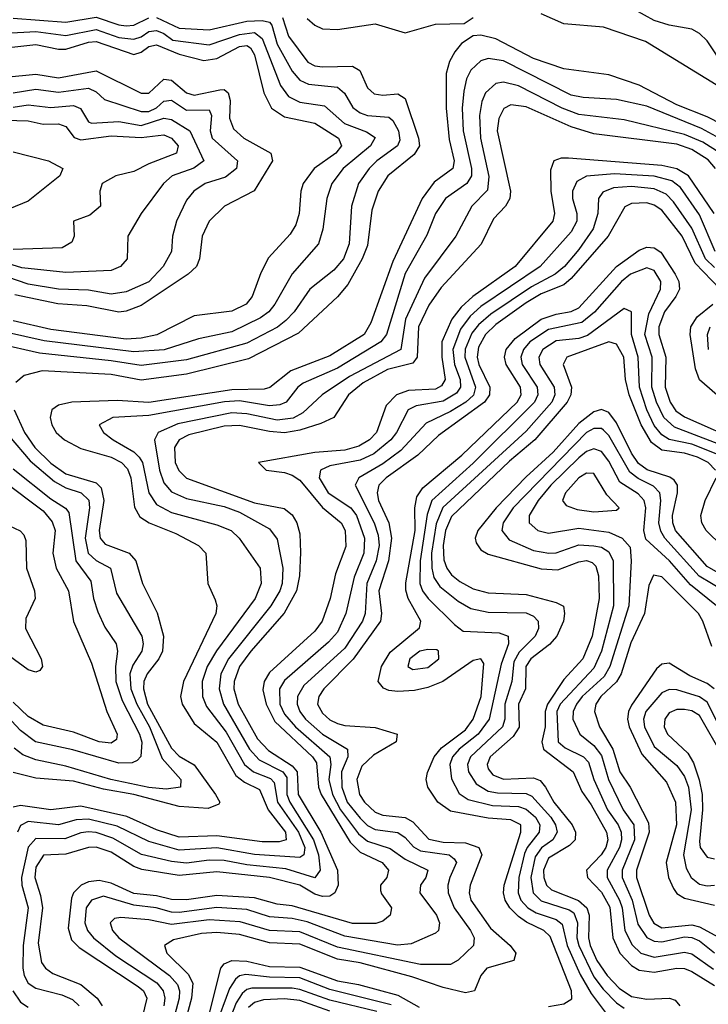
# Model space of a CAD drawing. Header units: inches. Extents: x 501365 to 657855, y 482276 to 547543.
# Tile 611 of 656: x 600768 to 602593, y 515534 to 518144. Entities that reach past the tile are written whole.
import ezdxf

# ---------------------------------------------------------------- set-up
doc = ezdxf.new("R2010")
doc.units = ezdxf.units.IN
doc.header["$MEASUREMENT"] = 0
doc.layers.add('A6501', color=7, linetype='Continuous')

msp = doc.modelspace()

# ---------------------------------------------------------------- linework, layer by layer
at = {"layer": 'A6501', "color": 5}
for points, elevation in [([(602637.5, 518017.5), (602590, 518088.1), (602570, 518107.4), (602550, 518119.3), (602490, 518129.9), (602450, 518142.4), (602398.8, 518170)], 2860), ([(601130, 518149.9), (601190, 518122), (601270, 518117.4), (601370, 518140.3), (601410, 518141.7), (601430, 518137.7), (601435.9, 518130), (601450, 518079.1), (601490, 518007.9), (601510, 517983.5), (601533.5, 517973.5), (601610, 517965.2), (601629.1, 517949.1), (601651.1, 517911.1), (601670, 517897.1), (601690, 517890.3), (601745.9, 517885.9), (601757, 517877), (601771.8, 517850), (601775.4, 517824.6), (601769.7, 517810), (601714.3, 517770), (601694.1, 517750), (601665.5, 517710), (601647.4, 517650), (601641.2, 517550), (601625.7, 517510), (601600.1, 517479.9), (601537, 517430), (601495.5, 517370), (601473.5, 517346.5), (601450.7, 517329.3), (601370, 517286.9), (601210, 517242.8), (601090, 517227.3), (601010, 517240.1), (600820.1, 517260.1), (600710, 517284.5)], 2860), ([(600750, 518148.5), (600890, 518137.4), (600970, 518150.9), (601030, 518130.2), (601050, 518128), (601070.4, 518129.6), (601110, 518148.8)], 2860), ([(601464.3, 518150), (601480.1, 518100.1), (601531.6, 518031.6), (601550, 518022.3), (601570, 518018.9), (601650, 518021.1), (601669.5, 518009.5), (601690, 517963.9), (601707.6, 517947.6), (601730, 517944.1), (601770, 517947.9), (601790, 517935.1), (601824.6, 517830), (601827.3, 517810), (601813.4, 517786.6), (601744, 517730), (601718.2, 517690), (601701.1, 517638.9), (601690, 517545.4), (601675.8, 517510), (601638, 517442), (601610, 517409.2), (601507.2, 517312.8), (601374.4, 517245.6), (601210, 517204.7), (601090, 517188.8), (601010, 517203.6), (600827, 517213), (600779.2, 517200.7), (600757.5, 517182.5)], 2880), ([(601530, 518147.6), (601550, 518130.1), (601570, 518120.2), (601610, 518118.6), (601710, 518132.8), (601790, 518109.2), (601870, 518132.3), (601945.8, 518134.2), (601970, 518150.2)], 2920), ([(602813.1, 517850), (602426.6, 518086.6), (602315.8, 518124.2), (602210, 518133.6), (602150, 518159.3)], 2880), ([(600730, 518108.6), (600810, 518112.5), (600890, 518102.4), (600970, 518118.2), (601030, 518097.4), (601070, 518092.7), (601090, 518098.5), (601110, 518113.3), (601130, 518115.2), (601150, 518107.6), (601173.5, 518090), (601270, 518077.8), (601350, 518105.1), (601390.3, 518110.3), (601410, 518094.4), (601458.8, 517970), (601480.3, 517940.3), (601510, 517925.9), (601575.7, 517915.7), (601628.7, 517868.7), (601687.1, 517847.1), (601710, 517831.5), (601697.9, 517810), (601625.3, 517750), (601595.4, 517710), (601581.6, 517670), (601571, 517589), (601559.6, 517550), (601489.8, 517470.2), (601443.7, 517390), (601428.2, 517370), (601406.2, 517353.8), (601330, 517317.1), (601241.8, 517298.2), (601151, 517269), (601070, 517263.5), (600832.8, 517292.8), (600730, 517315.8)], 2840), ([(602670, 517845.8), (602590, 517886.9), (602510, 517918.9), (602410, 517971), (602330, 517997.9), (602210, 518014), (602130, 518041.1), (602030, 518093.3), (601990, 518103.6), (601970, 518101), (601939.2, 518080.8), (601921.4, 518058.6), (601907, 518033), (601898.7, 518001.3), (601898.6, 517910), (601906.3, 517826.4), (601919.6, 517770), (601916.3, 517750), (601866.7, 517713.3), (601835, 517670), (601757.2, 517502.8), (601699, 517341), (601680.9, 517310), (601590, 517252.9), (601486.7, 517213.3), (601430.8, 517169.2), (601415.5, 517164.5), (601330, 517163.3), (601110, 517129.2), (601025.6, 517134.4), (600905.5, 517130), (600870, 517122.6), (600852.9, 517110), (600848.4, 517090), (600852.4, 517070), (600864.1, 517050), (600885.9, 517030), (600930, 517007.5), (601010, 516984.9), (601037.3, 516970), (601053.7, 516953.7), (601062.4, 516930), (601071.9, 516851.9), (601086.3, 516826.3), (601110.6, 516810.6), (601181.9, 516781.9), (601242, 516750), (601260.9, 516730), (601266.8, 516650), (601286.2, 516606.2), (601290.1, 516590), (601287.9, 516570), (601202, 516390), (601193.8, 516350), (601197.9, 516330), (601230, 516278.9), (601290, 516229.1), (601341, 516141), (601363.2, 516123.2), (601403.7, 516103.6), (601426.2, 516050), (601472.2, 515990), (601473.7, 515970), (601455.1, 515964.9), (601410, 515964.6), (601290, 515980.9), (601190, 515977.5), (601130, 515997), (601052, 516032), (600930, 516059.6), (600850, 516049.6), (600770, 516061.1), (600750, 516056.4)], 2920), ([(600730.5, 518069.5), (600810, 518078), (600870, 518066), (600890, 518066.4), (600950, 518084.6), (600970, 518086.2), (601070, 518052.1), (601090, 518058.5), (601110, 518072.8), (601130, 518077.5), (601190, 518052.4), (601255.7, 518035.7), (601290, 518041.7), (601350, 518073.3), (601370, 518075.7), (601379.9, 518070), (601390, 518051.4), (601415.2, 517950), (601434.9, 517910), (601470, 517886.7), (601550, 517870.3), (601612.9, 517830), (601621.1, 517810), (601605.8, 517790), (601548.1, 517750), (601519.4, 517710), (601513.3, 517690), (601508.8, 517630), (601499.3, 517600.7), (601484.6, 517575.4), (601427.4, 517512.6), (601406.9, 517473.1), (601383.7, 517410), (601368.3, 517390), (601330, 517371.8), (601230, 517359.4), (601131.3, 517308.7), (601090, 517299.9), (601050, 517297.6), (600850, 517322.9), (600750, 517345.5)], 2820), ([(602653.1, 517813.1), (602575.7, 517855.7), (602430, 517914.6), (602350, 517932.8), (602261.9, 517938.1), (602230, 517944.5), (602050, 518034.8), (602010, 518041.6), (601990, 518035.2), (601964, 518010), (601952.3, 517987.7), (601945.4, 517954.6), (601940.9, 517910), (601943.4, 517850), (601965.4, 517750), (601965.4, 517730), (601952.9, 517710), (601896.3, 517670), (601870.1, 517630), (601847.3, 517572.7), (601790, 517471.7), (601739.7, 517310), (601725.1, 517290), (601610, 517220.6), (601519.1, 517180.9), (601505.2, 517170), (601474, 517130), (601457.1, 517122.9), (601430, 517120.8), (601350, 517133.4), (601310.8, 517130.8), (601110, 517094.7), (601014.9, 517090), (600978.5, 517070), (600990.1, 517050), (601015.6, 517030), (601070, 516998.5), (601084.6, 516984.6), (601092.8, 516970), (601109.9, 516889.9), (601130, 516858.8), (601170, 516837.9), (601290, 516804.8), (601327.9, 516790), (601349.6, 516770), (601405.5, 516690), (601407.8, 516650), (601391.7, 516610), (601289, 516471), (601264.3, 516430), (601251.7, 516390), (601252.1, 516350), (601263.2, 516323.2), (601315.2, 516255.2), (601363.7, 516170), (601387.7, 516150), (601432.4, 516132.4), (601442.1, 516122.1), (601451.2, 516070), (601506.9, 515990), (601523.5, 515950), (601520.8, 515930), (601510, 515923), (601390, 515931.1), (601290, 515948.5), (601190, 515943), (601110, 515965.5), (601025.9, 516005.9), (600950, 516025), (600916.9, 516023.1), (600870, 516010.2), (600790, 516018.9), (600770, 516008), (600762.1, 515990)], 2940), ([(600730, 517991.7), (600810, 518000.1), (600870.2, 517990.2), (600970, 518008.8), (601090, 517949), (601110, 517949.2), (601150, 517986.1), (601170, 517984.3), (601210, 517950.1), (601230, 517944.1), (601298.3, 517958.3), (601310, 517959), (601320.6, 517950), (601325.2, 517930), (601323.5, 517883.5), (601334.5, 517854.5), (601362.2, 517830), (601433.4, 517790), (601437.4, 517770), (601389.5, 517690.5), (601310.3, 517649.7), (601269.5, 517610.5), (601251.7, 517570), (601244.4, 517510), (601236.5, 517490), (601213.8, 517470), (601090, 517386.3), (601050, 517371.5), (601030, 517369.2), (600945.5, 517385.5), (600868.6, 517391.4), (600754.8, 517414.8)], 2780), ([(600750, 517950.2), (600810, 517959.9), (600870, 517951.9), (600950, 517962.7), (600970, 517952.8), (600992.7, 517932.7), (601090, 517900.4), (601110, 517901.1), (601130, 517910.5), (601150, 517928.6), (601170, 517930.9), (601210, 517904.1), (601270, 517905), (601276.4, 517890), (601272.3, 517850), (601278, 517830), (601345.4, 517770), (601342.6, 517750), (601313.2, 517726.8), (601258.9, 517710), (601229.1, 517690), (601210, 517665.8), (601183.7, 517610), (601172.7, 517570), (601169.6, 517530), (601148.1, 517490), (601110, 517449.4), (601050, 517422.6), (601010, 517416.3), (600950, 517427.3), (600870, 517430.2), (600790, 517442.8), (600630, 517498.2)], 2760), ([(602624.9, 517790), (602579.2, 517819.2), (602530, 517839.6), (602370, 517878.7), (602250, 517893), (602205.6, 517910), (602090, 517968.5), (602050, 517978.3), (602030, 517975.3), (602002.6, 517950), (601993, 517927), (601986.5, 517890), (601989.2, 517830), (602011.3, 517728.7), (602007.9, 517692.1), (601966.4, 517650), (601923.7, 517570), (601841.3, 517458.7), (601790.4, 517350), (601778.1, 517270), (601641.9, 517198.1), (601569.2, 517150), (601518.4, 517101.6), (601492.2, 517087.8), (601450, 517082.8), (601370, 517099.2), (601330, 517101.7), (601186.8, 517073.2), (601134.4, 517050), (601124.8, 517030), (601137.9, 516950), (601150, 516916.4), (601170, 516892.9), (601210, 516874.7), (601310, 516853.4), (601350, 516838.9), (601430, 516794.1), (601450, 516767.3), (601465.2, 516690), (601463.2, 516650), (601457.3, 516630), (601433.6, 516590), (601321, 516450), (601301.2, 516410), (601296, 516370), (601308.1, 516330), (601376.6, 516210), (601402.4, 516182.4), (601465.2, 516150), (601475.5, 516135.5), (601476, 516090), (601484, 516070), (601546.3, 515970), (601560.2, 515930), (601564.3, 515890), (601550, 515869), (601473.4, 515893.4), (601370, 515903.8), (601310, 515914.9), (601270, 515916.4), (601210, 515908.6), (601170, 515912.2), (601090.9, 515930.9), (601014.6, 515974.6), (600970, 515989.2), (600950, 515991.2), (600930, 515988.7), (600887.5, 515972.5), (600810, 515973.8), (600790, 515950.4), (600772, 515870), (600772.8, 515850), (600790.2, 515790), (600776.3, 515690), (600775.4, 515630), (600779.1, 515610), (600790, 515589.7), (600810, 515576.5), (600879.3, 515559.3), (600907.2, 515547.2), (600924.9, 515530)], 2960), ([(600750, 517912.1), (600790, 517918.3), (600850, 517911.3), (600910, 517917), (600929.1, 517909.1), (600950, 517873.4), (600958.3, 517870), (601030, 517874), (601090, 517863.3), (601150, 517883), (601170, 517880), (601218.4, 517850), (601256, 517770), (601229.4, 517750.6), (601171.8, 517730), (601148.6, 517710), (601089.7, 517630.3), (601054.4, 517570), (601052.5, 517510), (601035, 517490), (601010, 517479.2), (600890, 517474.3), (600773.2, 517486.8), (600670, 517517.8)], 2740), ([(602612.5, 517750), (602592.7, 517772.7), (602550, 517800.1), (602510, 517813.9), (602290, 517841.6), (602230, 517860.4), (602110, 517913), (602070, 517918.1), (602051.5, 517908.5), (602037.8, 517882.2), (602033.8, 517850), (602069, 517690), (602067.2, 517670), (602055.5, 517650), (602024, 517616), (601990.9, 517549.1), (601885.5, 517434.5), (601852.4, 517387.6), (601824.7, 517330), (601821.4, 517250), (601810, 517234.1), (601743.2, 517216.8), (601678.2, 517181.8), (601639.5, 517150), (601600.3, 517090), (601566.3, 517073.7), (601510, 517056), (601470, 517049.2), (601430, 517052.1), (601350, 517068.6), (601310, 517067.1), (601216, 517044), (601190.5, 517030), (601178.3, 517010), (601179.9, 516970), (601189.3, 516949.3), (601210, 516928.9), (601390, 516863.5), (601468.6, 516848.6), (601490, 516831.2), (601502.1, 516810), (601510, 516781.6), (601512.2, 516732.2), (601509.4, 516670), (601501.7, 516630), (601469.2, 516570.8), (601380.2, 516470), (601350.7, 516430), (601336.2, 516390), (601335.3, 516370), (601346.8, 516330), (601397.8, 516237.8), (601427, 516207), (601490, 516166.3), (601503.2, 516150), (601506.1, 516090), (601566.2, 515990), (601609.8, 515890), (601612.3, 515850), (601602.8, 515830), (601590, 515820.9), (601570, 515819.7), (601550, 515826.3), (601510, 515850.3), (601430, 515870.5), (601290, 515885.1), (601190, 515875.2), (601091.7, 515891.7), (601070, 515899.3), (601010, 515937.3), (600970, 515950.6), (600950, 515950), (600890, 515932), (600830.8, 515929.2), (600810, 515898), (600807.5, 515870), (600822.9, 515822.9), (600827.6, 515790), (600816.3, 515696.3), (600825.3, 515645.3), (600835.8, 515630), (600855.7, 515615.7), (600930, 515586.4), (600973.2, 515550), (600986.5, 515530)], 2980), ([(600730, 517877.8), (600790, 517875.9), (600830, 517867.1), (600870, 517868.1), (600890, 517860.7), (600912.3, 517832.3), (600930, 517825.9), (601010, 517836.1), (601090, 517832.3), (601150, 517839), (601170.3, 517830.3), (601187.6, 517810), (601183.3, 517790), (601110, 517762.2), (601070, 517741.6), (601022.7, 517730), (600986.5, 517710), (600979.7, 517690), (600981.9, 517650), (600953.9, 517626.1), (600910.3, 517610), (600911.8, 517570), (600905.6, 517554.4), (600880.3, 517539.7), (600750, 517535)], 2720), ([(600750, 517794.3), (600843.8, 517770), (600882.2, 517750), (600874.3, 517730), (600790, 517663.3), (600690, 517622.8)], 2680), ([(602609.2, 517630), (602540.6, 517730), (602510, 517748.9), (602470, 517757.7), (602222.5, 517777.5), (602203.1, 517776.9), (602184, 517770), (602175, 517745), (602176, 517690), (602185.9, 517630), (602181.1, 517610), (602080.9, 517490), (601968.7, 517410), (601938.1, 517381.9), (601913.1, 517350), (601887, 517290), (601886.4, 517250), (601895.7, 517190), (601886.3, 517173.7), (601870, 517164.8), (601798.7, 517161.2), (601766.3, 517150), (601738.9, 517121.1), (601713.4, 517050), (601694.7, 517030), (601666.7, 517013.3), (601630, 517003.4), (601550, 516996.5), (601400.8, 516970), (601421.3, 516950), (601470, 516943.8), (601490, 516937), (601510, 516923.2), (601570, 516851.2), (601619.7, 516810), (601630.3, 516790), (601632.3, 516747.7), (601604.8, 516675.2), (601590.6, 516610), (601569.2, 516550), (601550, 516523.3), (601430, 516413.8), (601416, 516390), (601412.6, 516367.4), (601421, 516330), (601444.1, 516284.1), (601543.7, 516190), (601554.4, 516174.4), (601559.7, 516110), (601567.2, 516090), (601643.9, 515963.9), (601670, 515937.2), (601728.8, 515910), (601745.7, 515890), (601740.7, 515870), (601724.1, 515850), (601724.6, 515835.4), (601726.5, 515826.5), (601753.7, 515790), (601750.1, 515770), (601730, 515754.9), (601712, 515748), (601650, 515748.6), (601490, 515795.2), (601450, 515799.7), (601390, 515816.7), (601290, 515822.6), (601210, 515811.2), (601170, 515811.5), (601130, 515821.2), (601070, 515828.1), (601010, 515855.4), (600978.1, 515861.9), (600950, 515858.4), (600930.2, 515849.8), (600910.1, 515830), (600904.8, 515815.2), (600896, 515736), (600904.8, 515704.8), (600924.8, 515684.8), (601081.6, 515581.6), (601095.7, 515570), (601104.5, 515550), (601085.4, 515470)], 3020), ([(602611.2, 517530), (602570, 517627.1), (602519.5, 517699.5), (602497, 517717), (602449.5, 517729.5), (602344.7, 517735.3), (602270.5, 517729.5), (602244.6, 517715.5), (602233.1, 517690), (602232.9, 517670), (602245.1, 517630), (602244.4, 517610), (602230, 517581.6), (602147.7, 517490), (601990, 517383.5), (601961.7, 517358.2), (601936.1, 517323.9), (601915.6, 517270), (601920.2, 517230), (601935, 517190), (601936, 517170), (601925.6, 517154.4), (601890, 517133), (601819.2, 517120.8), (601797.2, 517110), (601766.9, 517050), (601751.7, 517030), (601706.5, 516993.5), (601670, 516976.8), (601590, 516961.3), (601564.8, 516950), (601561.3, 516930), (601585.4, 516890), (601645.1, 516850), (601660.5, 516830), (601681.5, 516770), (601679.9, 516730), (601654, 516666), (601632.5, 516570), (601610, 516520.6), (601586.1, 516493.9), (601470, 516392.8), (601456.8, 516370), (601457.2, 516330), (601470, 516302.8), (601498.9, 516270), (601589.6, 516190), (601592.9, 516170), (601586.9, 516130), (601596.6, 516090), (601618.2, 516050), (601666.1, 515986.1), (601690, 515966.8), (601750, 515946.8), (601790, 515919.1), (601850.1, 515890), (601844.1, 515870), (601830.5, 515850), (601828.6, 515830), (601872.7, 515770), (601881, 515750), (601877.7, 515730), (601870, 515722.8), (601805.3, 515694.7), (601769.1, 515690.9), (601630, 515714.6), (601530, 515753), (601490, 515761.8), (601430, 515766.1), (601370, 515785.7), (601290, 515790.5), (601190, 515777.2), (601170, 515778.5), (601129.4, 515789.4), (601070, 515797.2), (600990, 515820.3), (600957.9, 515810), (600943.6, 515790), (600940, 515750), (600947, 515730), (600963, 515710), (601022.2, 515662.2), (601131, 515591), (601148.1, 515570), (601152.3, 515550), (601149.8, 515530.2)], 3040), ([(602610, 517487.7), (602586.1, 517510), (602550, 517591.6), (602501.4, 517661.4), (602481.6, 517681.6), (602450, 517695.8), (602390, 517702.1), (602341.6, 517698.4), (602313.3, 517686.7), (602302.1, 517670), (602300.6, 517630), (602288.2, 517590), (602250, 517534.7), (602211.8, 517490), (602187.6, 517470), (602124.4, 517435.6), (602016.8, 517363.2), (601984.4, 517335.6), (601966.8, 517313.2), (601949, 517271), (601947.7, 517250), (601976.4, 517170), (601971.1, 517148.9), (601950.6, 517130), (601910, 517105.5), (601845.1, 517074.9), (601777.8, 517002.2), (601730, 516966.6), (601666.7, 516930), (601657.4, 516910), (601707.6, 516810), (601717.8, 516777.8), (601720.3, 516750), (601712.9, 516710), (601688.2, 516650), (601683.5, 516570), (601676.8, 516550), (601630, 516478.6), (601521.2, 516378.8), (601503.7, 516350), (601503.1, 516330), (601510.6, 516310), (601525.4, 516290), (601570.1, 516250), (601637.1, 516210), (601637.7, 516190), (601621, 516150), (601621.4, 516110), (601635.9, 516070), (601670, 516027.1), (601690, 516008.1), (601710, 515997.8), (601770, 515989.8), (601790, 515976.4), (601811.3, 515951.3), (601830, 515940.8), (601906.3, 515930), (601919.7, 515919.7), (601925.7, 515910), (601907.7, 515870), (601902.6, 515850), (601903.6, 515830), (601919.9, 515790), (601962.6, 515730), (601972.2, 515710), (601971.2, 515690), (601930, 515651), (601910, 515639.9), (601830, 515639.6), (601610, 515685.4), (601510, 515726), (601430, 515729.5), (601352.5, 515752.5), (601270, 515757.6), (601170, 515745.6), (601110, 515758.1), (601035.4, 515764.6), (601018.8, 515761.2), (601007.1, 515750), (601013.9, 515730), (601030.5, 515710), (601164.3, 515610), (601186.3, 515586.3), (601191.3, 515570), (601190.4, 515550), (601153.1, 515410)], 3060), ([(602624.6, 517430), (602558.7, 517498.7), (602524.4, 517570), (602470, 517639.1), (602450, 517652.9), (602430, 517658.7), (602390, 517657.2), (602372, 517648), (602327.9, 517570), (602230, 517458.1), (602210, 517441.7), (602150, 517417.4), (602110, 517393.4), (602030, 517335.8), (602002.6, 517310), (601984.1, 517275.9), (601980.4, 517250), (601984.6, 517230), (602014.3, 517170), (602013.3, 517150), (601999.9, 517130), (601878.2, 517041.8), (601823.6, 516990), (601739.2, 516930), (601720.2, 516910), (601715.6, 516890), (601719.3, 516870), (601746.7, 516810), (601753.4, 516770), (601745.3, 516710), (601719.9, 516630), (601726.9, 516570), (601723.8, 516550), (601651.3, 516448.7), (601574.1, 516370), (601560.6, 516350), (601556.8, 516330), (601570, 516305.5), (601590, 516288.4), (601610, 516278.8), (601630, 516273.5), (601710, 516268.1), (601768.4, 516250), (601765.6, 516230), (601705.4, 516194.6), (601675, 516165), (601661.3, 516130), (601668.8, 516090), (601682.1, 516070), (601710, 516043.8), (601730, 516035.5), (601790, 516029.6), (601810, 516017.6), (601852.1, 515972.1), (601890, 515964), (601950, 515961.9), (601984.6, 515950), (601992.9, 515930), (601962, 515850), (601959.7, 515830), (601963.6, 515810), (602015.5, 515735.5), (602068.2, 515690), (602083.3, 515670), (602077.7, 515650), (602006.5, 515630), (601989.8, 515610.2), (601973.5, 515570), (601950, 515564.5), (601890, 515578.4), (601806.9, 515606.9), (601670, 515644.1), (601610, 515653.8), (601510, 515693.5), (601430, 515696.8), (601350, 515719.1), (601290, 515724.4), (601250, 515722.2), (601175.3, 515704.7), (601151.4, 515690), (601158.1, 515670), (601213.9, 515613.9), (601226.2, 515590), (601223, 515550), (601185.1, 515410)], 3080), ([(602170, 515528.3), (602210, 515535.2), (602231.4, 515548.6), (602230.9, 515570), (602173.9, 515713.9), (602157.1, 515730), (602111.5, 515751.5), (602090, 515766.7), (602067, 515790), (602055, 515810), (602050.4, 515830), (602051.9, 515850), (602096.3, 515990), (602096.2, 516010), (602070, 516023), (602010, 516027.9), (601910, 516045.7), (601876.6, 516070), (601849.7, 516110), (601845.2, 516130), (601849, 516149), (601866.3, 516190), (601886.2, 516213.8), (601950, 516261.9), (601970.2, 516290), (601991.4, 516350), (601997.9, 516437.9), (601990.1, 516450.1), (601970, 516445.9), (601889.8, 516390.2), (601850, 516374), (601814, 516366), (601770, 516363.1), (601746.1, 516366.1), (601731.8, 516371.8), (601717.9, 516390), (601726.7, 516430), (601750, 516467.9), (601827.6, 516532.4), (601831.2, 516550), (601797.5, 516610), (601791.7, 516631.7), (601791.7, 516651.7), (601816.4, 516790), (601815.5, 516850), (601820.4, 516879.6), (601836.6, 516903.4), (601940.1, 516990), (602087, 517130), (602097.2, 517150), (602095.7, 517170), (602057.2, 517230), (602053.4, 517250), (602057.8, 517270), (602081.2, 517298.8), (602150.1, 517349.9), (602190, 517363.7), (602230, 517370.2), (602250, 517380.2), (602350, 517490), (602410, 517533.3), (602430, 517541.2), (602450, 517539.6), (602467.7, 517527.7), (602505.4, 517470), (602515, 517450), (602516.7, 517430), (602507.2, 517410), (602477.3, 517370), (602462, 517330), (602461.8, 517310), (602480.8, 517250), (602479.1, 517170), (602492.1, 517130), (602507.5, 517107.5), (602530, 517091.6), (602690, 517020.7)], 3120), ([(602663, 517003), (602504, 517064), (602475.4, 517090), (602455.9, 517130), (602443.7, 517170), (602444.1, 517250), (602425, 517310), (602435.7, 517364.3), (602466.8, 517430), (602467.7, 517450), (602450, 517479.3), (602430, 517486.6), (602386.9, 517470), (602363.6, 517450), (602291.2, 517368.8), (602258.4, 517341.6), (602170, 517322.9), (602120.6, 517290), (602103, 517270), (602096.4, 517250), (602099.8, 517230), (602139.3, 517170), (602141.3, 517150), (602132.7, 517130), (601970, 516968.3), (601860.4, 516870), (601847.7, 516832.3), (601829.6, 516710), (601828.5, 516650), (601835.4, 516630), (601850.2, 516610.2), (601920.5, 516540.5), (601943.6, 516523.6), (602038.5, 516518.5), (602062.5, 516510), (602063.8, 516490), (602044.4, 516435.6), (602011.9, 516290), (601982.9, 516250), (601933.2, 516210), (601915.4, 516190), (601908.1, 516170), (601912.1, 516132.1), (601933, 516093), (601956.7, 516076.7), (602020.9, 516060.9), (602090, 516058.3), (602110, 516051), (602135.1, 516030), (602147, 516010), (602145.2, 515990), (602113.1, 515950), (602106.4, 515933.6), (602091, 515870), (602089.2, 515829.2), (602096.7, 515810), (602114.8, 515790), (602136.9, 515776.9), (602190, 515758.9), (602206.3, 515746.3), (602219.3, 515690), (602253.3, 515613.3), (602282.5, 515562.5), (602322.5, 515510)], 3140), ([(602630, 517137.6), (602569.6, 517189.6), (602559, 517219), (602545.1, 517310), (602547.2, 517330), (602563.7, 517356.3), (602605.4, 517390)], 3080), ([(602627.6, 516987.6), (602550, 517019.2), (602490, 517031.7), (602470, 517043.3), (602450, 517068.7), (602430.5, 517110), (602410.8, 517170), (602407.8, 517250), (602389.3, 517310), (602389.8, 517370), (602370, 517378.8), (602273, 517307), (602250, 517299.2), (602190, 517292.5), (602154.6, 517270), (602144.4, 517250), (602147.1, 517230), (602184.9, 517170), (602186.3, 517150), (602178.3, 517130), (602110, 517053.7), (601889.2, 516850.8), (601872, 516808), (601859.7, 516730), (601859.9, 516690), (601865.8, 516665.8), (601881.8, 516641.8), (601930, 516603.1), (601963.3, 516583.3), (602010, 516573.7), (602110, 516572.2), (602130, 516563.1), (602142.6, 516550), (602143, 516530), (602134.2, 516510), (602092.3, 516467.7), (602077.8, 516442.2), (602072.8, 516390), (602054.1, 516330), (602053.6, 516290), (602048.1, 516270), (601962.6, 516190), (601954.6, 516170), (601957.5, 516150), (601978.2, 516118.2), (602010, 516099.4), (602034.7, 516094.7), (602110, 516092.6), (602125.6, 516085.6), (602175.5, 516030), (602188, 516010), (602192.7, 515990), (602180.8, 515970), (602151.5, 515948.5), (602134.7, 515925.3), (602122.9, 515870), (602129, 515830), (602150, 515808.1), (602224.8, 515784.8), (602236.4, 515776.4), (602246.2, 515750), (602244.9, 515710), (602249.7, 515690), (602290, 515607.1), (602314.4, 515574.4), (602350, 515538.1), (602370, 515523.5)], 3160), ([(602593.7, 517270), (602591.2, 517310), (602598.2, 517330)], 3060), ([(602612.4, 516950), (602592.8, 516970), (602564.3, 516984.3), (602530, 516995.2), (602470, 517003), (602443, 517023), (602415.2, 517070), (602383.4, 517150), (602373.7, 517190), (602369.4, 517249.4), (602350, 517283.7), (602330, 517290.6), (602218, 517250), (602208.2, 517230), (602230.5, 517170), (602228.8, 517150), (602219.4, 517130), (602133.1, 517030), (602066, 516974), (601912.6, 516827.4), (601896.2, 516790), (601890.4, 516750), (601891.9, 516711.9), (601900.2, 516690), (601912.8, 516672.8), (601934.8, 516654.8), (601970, 516635.4), (602010, 516624.6), (602110, 516620.4), (602190, 516599.6), (602209.4, 516589.4), (602212.5, 516570), (602209.2, 516550), (602192.1, 516510), (602172, 516488), (602123, 516450), (602109.8, 516430), (602109, 516370), (602089.7, 516330), (602091.5, 516268.5), (602076.2, 516243.9), (602014.8, 516190), (602006.9, 516170), (602010, 516158.6), (602022.4, 516142.4), (602050, 516130.5), (602130, 516134.3), (602147.2, 516127.2), (602161.8, 516110), (602183.6, 516070), (602232.3, 516010), (602240.9, 515990), (602240.2, 515970), (602225.3, 515954.7), (602170, 515921.1), (602156.5, 515890), (602156.9, 515870), (602164.4, 515850), (602177.4, 515837.4), (602249.3, 515809.3), (602271.1, 515790), (602277.6, 515770), (602275.3, 515710), (602279.8, 515690), (602297.8, 515650), (602325.2, 515610), (602357.2, 515577.2), (602390, 515554.7), (602430, 515547.3), (602490.3, 515550), (602505.3, 515545.3), (602518.3, 515530)], 3180), ([(600753.3, 517110), (600780.2, 517050), (600807.4, 517010), (600850, 516968.3), (600890, 516940.5), (600970, 516916.4), (600983.4, 516903.4), (600990.8, 516870), (600978.3, 516790), (600981, 516770), (600993.8, 516753.8), (601058.1, 516730), (601075.4, 516710), (601092.8, 516650), (601132.2, 516572.2), (601148.4, 516510), (601145.8, 516470), (601136.1, 516450), (601105.2, 516410), (601096.8, 516390), (601095.7, 516370), (601106, 516330), (601170, 516213.5), (601190, 516192.2), (601230, 516169.1), (601287.1, 516090), (601298.3, 516070), (601295.5, 516064.5), (601267.1, 516052.9), (601190, 516058), (601070, 516090), (600990, 516104.2), (600910, 516125.4), (600810, 516133.7), (600750, 516148.8)], 2880), ([(602669.3, 516650), (602590, 516694.5), (602506.4, 516790), (602499.3, 516810), (602498.8, 516830), (602511.7, 516890), (602511.8, 516910), (602503.3, 516923.3), (602491.4, 516931.4), (602431.2, 516951.2), (602408.1, 516968.1), (602390, 516994.7), (602350, 517075.6), (602330, 517102.6), (602310, 517110.5), (602290, 517104.8), (602250, 517074), (602182.1, 516997.9), (602110, 516932.7), (602031.1, 516850), (601982.6, 516790), (601974.9, 516770), (601977.5, 516757.5), (601990, 516739.2), (602010, 516727.4), (602150, 516688.1), (602194.5, 516685.5), (602250, 516707.2), (602270, 516710.3), (602285.2, 516705.2), (602295.4, 516695.4), (602302.2, 516670), (602303.8, 516610), (602285.1, 516510), (602260.5, 516450), (602210, 516395.4), (602167.1, 516330), (602160.7, 516310), (602160.6, 516270), (602152.2, 516230), (602156.6, 516210), (602235.5, 516150), (602258.2, 516098.2), (602283.1, 516063.1), (602323.6, 515990), (602327, 515970), (602322, 515950), (602309.6, 515930), (602270.1, 515890), (602272.7, 515870), (602310, 515831.6), (602331.9, 515791.9), (602339.9, 515710), (602358.8, 515670), (602390, 515637.1), (602410, 515624.4), (602450, 515618.9), (602510, 515629.7), (602530, 515629), (602550, 515621.4), (602610, 515584.2)], 3220), ([(602634.2, 516630), (602569.4, 516669.4), (602478.4, 516770), (602467.9, 516787.9), (602462.5, 516810), (602467.3, 516870), (602464.5, 516890), (602447.8, 516907.8), (602407.6, 516927.6), (602385, 516945), (602330, 517042.3), (602315.9, 517055.9), (602310, 517060.5), (602290, 517060.7), (602270, 517049.7), (602076.2, 516850), (602049.5, 516810), (602046, 516790), (602065.2, 516765.2), (602130, 516737.1), (602170.4, 516729.6), (602190, 516731.3), (602250, 516752), (602290, 516749.6), (602310, 516745.6), (602330, 516733.8), (602341.5, 516710), (602342.1, 516590), (602309.9, 516470.1), (602290, 516425.5), (602201, 516330), (602191.7, 516310), (602195.1, 516230), (602213.8, 516213.8), (602262.9, 516190), (602276.1, 516176.1), (602290.2, 516130), (602326.1, 516050), (602354, 516010), (602362.2, 515990), (602363.1, 515970), (602357.5, 515950), (602324.8, 515890), (602325.5, 515870), (602357.6, 515810), (602364.6, 515790), (602372.4, 515730), (602391.4, 515691.4), (602414.2, 515670), (602450, 515658.7), (602530, 515672), (602550, 515667.7), (602606.8, 515626.8)], 3240), ([(600739.4, 517040.6), (600795.2, 516975.2), (600859.6, 516919.6), (600890, 516902.8), (600930.1, 516890), (600950.6, 516870.6), (600952.6, 516850), (600940.8, 516770), (600948.9, 516730), (600970, 516710.8), (601008.5, 516690), (601024.1, 516624.1), (601091.6, 516510), (601094.9, 516490), (601091, 516470), (601067.3, 516432.7), (601059.6, 516410), (601062.3, 516370), (601077.7, 516330), (601112.1, 516270), (601145.3, 516185.3), (601195, 516130), (601193.8, 516110), (601155.9, 516104.1), (601110, 516109.2), (601009.1, 516130), (600890, 516165.5), (600810, 516182.1), (600775.7, 516195.7), (600753.2, 516213.2)], 2860), ([(602614.8, 516590), (602545.9, 516645.9), (602490.2, 516710), (602427.3, 516767.3), (602422.1, 516790), (602427.5, 516850), (602423.5, 516870), (602407.7, 516887.7), (602358.5, 516918.5), (602330, 516973.7), (602310, 516999.8), (602290, 517007), (602270, 516999.2), (602250, 516982.7), (602175.8, 516910), (602142.7, 516870), (602118.1, 516830), (602118.7, 516810), (602141.3, 516790), (602170, 516782.7), (602250, 516796.6), (602330, 516785.3), (602365.1, 516770), (602386.2, 516746.2), (602388.6, 516710), (602382.4, 516590), (602332.6, 516430), (602317, 516403), (602259.3, 516350), (602244.2, 516330), (602235, 516310), (602234.3, 516290), (602252.3, 516250), (602290, 516219.7), (602310, 516194), (602329.1, 516130), (602368, 516050), (602395.6, 516010), (602397.4, 515970), (602365.4, 515890), (602364.9, 515870), (602391.2, 515810), (602406.2, 515746.2), (602430, 515710.9), (602450, 515701.4), (602470, 515699.8), (602530, 515712.5), (602550, 515711.5), (602570, 515702.3), (602610, 515670.3)], 3260), ([(600750, 516953.6), (600850, 516873.8), (600889.2, 516849.2), (600897.8, 516837.8), (600916.2, 516710), (600956.1, 516656.1), (600963.3, 516610), (600974.4, 516574.4), (600993.4, 516533.4), (601022.9, 516490), (601026.9, 516470), (601021.2, 516430), (601022.4, 516390), (601039.4, 516339.4), (601085.5, 516250), (601091.2, 516228.8), (601088.6, 516191.4), (601079.4, 516180.6), (601065.4, 516174.6), (601030, 516173.3), (600908.6, 516208.6), (600809.5, 516229.5), (600770, 516259.9), (600723.1, 516310)], 2840), ([(600722.6, 516922.6), (600830, 516841.8), (600853.5, 516813.5), (600861.2, 516790), (600855.5, 516730), (600863.8, 516690), (600896.7, 516630), (600910, 516549.1), (600958.1, 516438.1), (600998.4, 516310), (601026.2, 516250), (601023.8, 516236.2), (601010, 516226.3), (600978.2, 516230), (600910, 516255.5), (600830, 516274.3), (600790, 516297), (600750, 516334.6)], 2820), ([(602630, 516748.9), (602587.8, 516790), (602576.4, 516810), (602573.4, 516830), (602585, 516870), (602613.8, 516930)], 3180), ([(600723.3, 516810), (600768.8, 516788.8), (600778.4, 516778.4), (600784, 516764), (600785.6, 516690), (600806.9, 516630), (600808.9, 516610), (600783.6, 516556.5), (600782.5, 516530), (600824.7, 516450), (600828.1, 516430), (600820.7, 516419.3), (600810, 516414.1), (600790, 516420.8), (600690, 516493.1)], 2780), ([(602602.8, 516482.8), (602578.9, 516550), (602567.2, 516570), (602470, 516667), (602448.4, 516671.6), (602435.4, 516644.6), (602423.8, 516570), (602387.6, 516492.4), (602362.4, 516410), (602350, 516388.5), (602308.3, 516350), (602295.2, 516330), (602291.7, 516310), (602305.3, 516270), (602340.2, 516210), (602358.9, 516150), (602385.8, 516110), (602435.1, 516015.1), (602436.2, 515990), (602403.3, 515890), (602402.7, 515870), (602436.7, 515770), (602448.8, 515748.8), (602470, 515737.2), (602550, 515744.9), (602570, 515739.6), (602630, 515706.9)], 3280), ([(602608.5, 516370), (602590, 516384.3), (602544.4, 516404.4), (602490, 516438.2), (602470, 516435.9), (602456.3, 516423.7), (602390, 516327.1), (602381.4, 516310), (602379.4, 516290), (602383.5, 516270), (602417.1, 516197.1), (602482.6, 516122.6), (602506.8, 516070), (602509.1, 516010), (602481.5, 515910), (602487.8, 515870), (602500.8, 515840.8), (602510, 515827.4), (602530, 515815.8), (602610, 515796.6)], 3320), ([(602650, 516217.1), (602590, 516335.2), (602570, 516349.3), (602510, 516367.9), (602490, 516368.8), (602470, 516359.8), (602427.8, 516310), (602421.5, 516290), (602424.3, 516270), (602450, 516217.9), (602510, 516166.9), (602530, 516138.1), (602540.5, 516110), (602548.1, 516050), (602527.4, 515930), (602535, 515895), (602547.7, 515870), (602570, 515852.4), (602590, 515847.7), (602610, 515849.8)], 3340), ([(602632.9, 516190), (602570, 516299.5), (602550, 516311.8), (602530, 516315.9), (602510, 516315.4), (602490, 516306.4), (602477.9, 516290), (602476.5, 516270), (602485.1, 516250), (602539.5, 516199.5), (602554, 516174), (602569.3, 516129.3), (602576.8, 516090), (602578.3, 516050), (602570, 515965.5), (602572.1, 515950), (602590, 515923.7), (602610, 515920.1)], 3360), ([(601240.5, 515390), (601301.2, 515630), (601310, 515641.2), (601330, 515650.2), (601370, 515648.7), (601430, 515634.7), (601510, 515632.3), (601610, 515596.1), (601666.2, 515586.2), (601770, 515558.1), (601826.4, 515526.4)], 3120), ([(601752.4, 515532.4), (601590, 515573.7), (601510, 515604.1), (601430, 515605.7), (601367.2, 515612.8), (601350, 515609.2), (601339.4, 515600.6), (601323.6, 515576.4), (601286.1, 515473.9)], 3140), ([(600748.9, 515570), (600770, 515539.7), (600790, 515526.7)], 2940), ([(601714.6, 515514.6), (601590, 515544.7), (601510, 515573.7), (601490, 515577), (601382.9, 515577.1), (601370, 515573.1), (601357.6, 515562.4), (601341.8, 515538.2), (601307, 515450)], 3160), ([(601590, 515516.2), (601510, 515543.8), (601470, 515548.5), (601414.2, 515545.8), (601390, 515538.5), (601374.1, 515525.9)], 3180)]:
    msp.add_lwpolyline(points, dxfattribs=dict(at, elevation=elevation))
for points, elevation in [([(602270, 516941.9), (602250, 516929.5), (602214.5, 516890), (602207, 516870), (602216.2, 516856.2), (602246, 516846), (602290, 516839.6), (602350, 516844.4), (602357.4, 516850), (602324.6, 516884.6), (602290, 516940.8)], 3280), ([(601850, 516474.9), (601828.8, 516470), (601802, 516450), (601796.6, 516430), (601810, 516421.6), (601850, 516426.5), (601879, 516450), (601878.4, 516470), (601873.4, 516473.4)], 3140)]:
    msp.add_lwpolyline(points, close=True, dxfattribs=dict(at, elevation=elevation))

doc.saveas('drawing.dxf')
